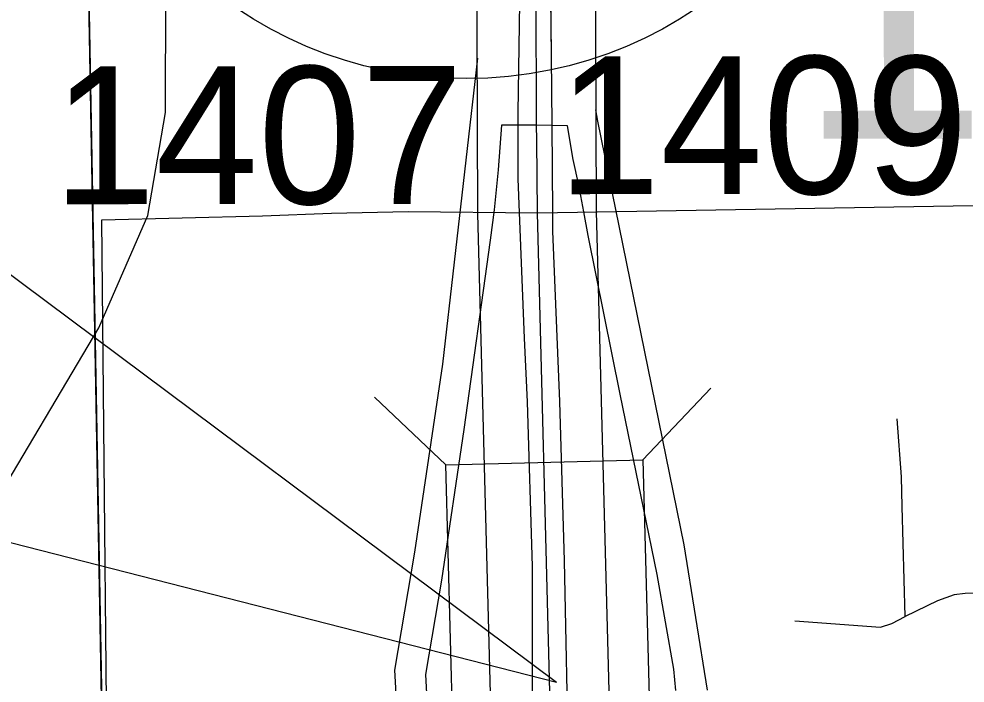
# Model space of a CAD drawing. Extents: x 23.6 to 68.7, y -63 to -29.
# Drawn here: x 42.6657 to 43.1457, y -48.3435 to -48.0062 of the extents above; entities that cross this region are included whole.
import ezdxf

# ---------------------------------------------------------------- set-up
doc = ezdxf.new("R2010")
doc.units = 0
for name, color, linetype in [('tdCoCityStreetMinor', 7, 'Continuous'), ('tdCoCorpBndry', 7, 'Continuous'), ('tdCoDivCarto', 7, 'Continuous'), ('tdCoHydroRiver', 7, 'Continuous'), ('tdCoPriCL', 7, 'Continuous'), ('tdCoPriDiv', 7, 'Continuous'), ('tdCoPrimary', 7, 'Continuous'), ('tdCoPriRamp', 7, 'Continuous'), ('tdCoSecRdNmbr', 7, 'Continuous'), ('tdCoSectLine', 7, 'Continuous'), ('tdCoSectLinePart', 7, 'Continuous'), ('tdCoSectNmbr', 7, 'Continuous'), ('tdCoShieldStRte', 7, 'Continuous'), ('tdCoStrucNonDivPri', 7, 'Continuous'), ('tdCoStrucPriMaintName', 7, 'Continuous'), ('tdCoTwpBndry', 7, 'Continuous'), ('tdCoTwpBndryShd', 7, 'Continuous')]:
    doc.layers.add(name, color=color, linetype=linetype)

msp = doc.modelspace()

# ---------------------------------------------------------------- linework, layer by layer
at = {"layer": 'tdCoCityStreetMinor'}
for points in [[(43.11528, -48.30971), (43.11371, -48.25372), (43.11338, -48.23874), (43.11119, -48.20928)], [(43.19894, -48.29809), (43.16246, -48.29755), (43.14577, -48.29791), (43.14014, -48.29864), (43.13179, -48.30172), (43.11528, -48.30971)], [(43.05929, -48.31191), (43.10276, -48.3151), (43.10856, -48.31316), (43.11528, -48.30971)]]:
    msp.add_lwpolyline(points, dxfattribs=at)
at = {"layer": 'tdCoCorpBndry'}
msp.add_lwpolyline([(43.36411, -48.59733), (43.01992, -48.60188), (42.83239, -48.60392), (42.78602, -48.60466), (42.71256, -48.60539), (42.71013, -48.35336), (42.70776, -48.10831), (42.78929, -48.1062), (42.82431, -48.10488), (42.86311, -48.10406), (42.92893, -48.10462), (43.15973, -48.10078)], dxfattribs=at)
at = {"layer": 'tdCoDivCarto'}
for p, q in [((42.93589, -48.02539), (42.93491, -47.92009)), ((42.9196, -47.99795), (42.91886, -48.05393)), ((42.93618, -48.06006), (42.93589, -48.02539)), ((42.91886, -48.05393), (42.91886, -48.06012)), ((42.91886, -48.06012), (42.91886, -48.08747)), ((42.93655, -48.1045), (42.93618, -48.06006)), ((42.93655, -48.1045), (42.93618, -48.06006)), ((42.91886, -48.08747), (42.91954, -48.10454)), ((42.91954, -48.10454), (42.92207, -48.16836)), ((42.93663, -48.11392), (42.93655, -48.1045)), ((42.94008, -48.20048), (42.93663, -48.11392)), ((42.92207, -48.16836), (42.92355, -48.20066)), ((42.94255, -48.28137), (42.94008, -48.20048)), ((42.92355, -48.20066), (42.92602, -48.28426)), ((42.94338, -48.32284), (42.94255, -48.28137)), ((42.92602, -48.28426), (42.92602, -48.32284)), ((42.92602, -48.32284), (42.92602, -48.34814)), ((42.94389, -48.34793), (42.94338, -48.32284))]:
    msp.add_line(p, q, dxfattribs=at)
for points in [[(42.93618, -48.06006), (42.93589, -48.02539), (42.93491, -47.92009), (42.93471, -47.91294), (42.93276, -47.842)], [(42.93618, -48.06006), (42.93589, -48.02539), (42.93491, -47.92009), (42.93471, -47.91294), (42.93276, -47.842)], [(42.93618, -48.06006), (42.93589, -48.02539), (42.93491, -47.92009), (42.93471, -47.91294), (42.93276, -47.842)], [(42.91748, -47.9235), (42.91773, -47.93216), (42.9196, -47.99795), (42.91886, -48.05393), (42.91886, -48.06012)], [(42.91748, -47.9235), (42.91773, -47.93216), (42.9196, -47.99795), (42.91886, -48.05393), (42.91886, -48.06012)], [(42.91748, -47.9235), (42.91773, -47.93216), (42.9196, -47.99795), (42.91886, -48.05393), (42.91886, -48.06012)], [(42.91886, -48.06012), (42.91886, -48.08747), (42.91954, -48.10454)], [(42.91886, -48.06012), (42.91886, -48.08747), (42.91954, -48.10454)], [(42.91886, -48.06012), (42.91886, -48.08747), (42.91954, -48.10454)], [(42.93655, -48.1045), (42.93618, -48.06006)], [(42.93655, -48.1045), (42.93618, -48.06006)], [(42.91954, -48.10454), (42.92207, -48.16836), (42.92355, -48.20066), (42.92602, -48.28426), (42.92602, -48.32284), (42.92602, -48.34814), (42.92602, -48.35627), (42.92627, -48.3682), (42.9275, -48.42508), (42.92922, -48.46355), (42.9307, -48.53827), (42.93144, -48.576), (42.93201, -48.60284)], [(42.91954, -48.10454), (42.92207, -48.16836), (42.92355, -48.20066), (42.92602, -48.28426), (42.92602, -48.32284), (42.92602, -48.34814), (42.92602, -48.35627), (42.92627, -48.3682), (42.9275, -48.42508), (42.92922, -48.46355), (42.9307, -48.53827), (42.93144, -48.576), (42.93201, -48.60284)], [(42.91954, -48.10454), (42.92207, -48.16836), (42.92355, -48.20066), (42.92602, -48.28426), (42.92602, -48.32284), (42.92602, -48.34814), (42.92602, -48.35627), (42.92627, -48.3682), (42.9275, -48.42508), (42.92922, -48.46355), (42.9307, -48.53827), (42.93144, -48.576), (42.93201, -48.60284)], [(42.94985, -48.60264), (42.9497, -48.58667), (42.9465, -48.46805), (42.94428, -48.36773), (42.94389, -48.34793), (42.94338, -48.32284), (42.94255, -48.28137), (42.94008, -48.20048), (42.93663, -48.11392), (42.93655, -48.1045)], [(42.94985, -48.60264), (42.9497, -48.58667), (42.9465, -48.46805), (42.94428, -48.36773), (42.94389, -48.34793), (42.94338, -48.32284), (42.94255, -48.28137), (42.94008, -48.20048), (42.93663, -48.11392), (42.93655, -48.1045)], [(42.94985, -48.60264), (42.9497, -48.58667), (42.9465, -48.46805), (42.94428, -48.36773), (42.94389, -48.34793), (42.94338, -48.32284), (42.94255, -48.28137), (42.94008, -48.20048), (42.93663, -48.11392), (42.93655, -48.1045)]]:
    msp.add_lwpolyline(points, dxfattribs=at)
at = {"layer": 'tdCoHydroRiver'}
msp.add_lwpolyline([(42.53819, -48.74398), (42.54423, -48.71552), (42.54067, -48.67292), (42.53585, -48.6635), (42.53057, -48.60672), (42.52569, -48.59099), (42.52249, -48.58628), (42.51918, -48.57052), (42.51593, -48.56108), (42.51705, -48.51214), (42.55112, -48.44236), (42.56206, -48.43121), (42.64883, -48.2599), (42.70632, -48.16306), (42.73104, -48.106), (42.74001, -48.05382), (42.74045, -47.93384)], dxfattribs=at)
at = {"layer": 'tdCoPriCL'}
for points in [[(42.92782, -47.92319), (42.92815, -48.06012)], [(42.92815, -48.06012), (42.91044, -48.06019), (42.90886, -48.08288), (42.90674, -48.1032), (42.90473, -48.11865), (42.89137, -48.21478), (42.88003, -48.29123), (42.87189, -48.33907), (42.87249, -48.34875)], [(42.92815, -48.06012), (42.92821, -48.06774), (42.92855, -48.10462), (42.93495, -48.34803)], [(42.99901, -48.34724), (42.9979, -48.33636), (42.98952, -48.28827), (42.97078, -48.19678), (42.9545, -48.11614), (42.9523, -48.10422), (42.94979, -48.09062), (42.94694, -48.07768), (42.94399, -48.06044), (42.92815, -48.06012)]]:
    msp.add_lwpolyline(points, dxfattribs=at)
at = {"layer": 'tdCoPriDiv'}
for points in [[(42.97642, -49.05271), (42.97092, -49.04258), (42.94115, -48.97012), (42.93319, -48.94254), (42.91958, -48.88159), (42.91308, -48.81906), (42.91337, -48.78195), (42.91338, -48.78284), (42.91055, -48.65714), (42.90499, -48.34868), (42.89859, -48.1052), (42.89786, -47.92375)], [(42.95785, -47.92262), (42.95858, -48.10403), (42.96498, -48.34736), (42.97053, -48.65586), (42.97337, -48.78154), (42.9731, -48.81674), (42.97884, -48.87166), (42.99129, -48.92747), (42.99806, -48.9509), (43.02495, -49.01635), (43.04175, -49.04731), (43.04394, -49.05086)]]:
    msp.add_lwpolyline(points, dxfattribs=at)
at = {"layer": 'tdCoPrimary'}
msp.add_line((42.93655, -48.1045), (42.93618, -48.06006), dxfattribs=at)
msp.add_line((42.93655, -48.1045), (42.93618, -48.06006), dxfattribs=at)
for points in [[(42.93618, -48.06006), (42.93589, -48.02539), (42.93491, -47.92009), (42.93471, -47.91294), (42.93276, -47.842)], [(42.93618, -48.06006), (42.93589, -48.02539), (42.93491, -47.92009), (42.93471, -47.91294), (42.93276, -47.842)], [(42.94389, -48.34793), (42.94338, -48.32284), (42.94255, -48.28137), (42.94008, -48.20048), (42.93663, -48.11392), (42.93655, -48.1045), (42.93618, -48.06006), (42.93589, -48.02539), (42.93491, -47.92009)], [(42.91748, -47.9235), (42.91773, -47.93216), (42.9196, -47.99795), (42.91886, -48.05393), (42.91886, -48.06012)], [(42.91748, -47.9235), (42.91773, -47.93216), (42.9196, -47.99795), (42.91886, -48.05393), (42.91886, -48.06012)], [(42.9196, -47.99795), (42.91886, -48.05393), (42.91886, -48.06012), (42.91886, -48.08747), (42.91954, -48.10454), (42.92207, -48.16836), (42.92355, -48.20066), (42.92602, -48.28426), (42.92602, -48.32284), (42.92602, -48.34814)], [(42.91886, -48.06012), (42.91886, -48.08747), (42.91954, -48.10454)], [(42.91886, -48.06012), (42.91886, -48.08747), (42.91954, -48.10454)], [(42.91954, -48.10454), (42.92207, -48.16836), (42.92355, -48.20066), (42.92602, -48.28426), (42.92602, -48.32284), (42.92602, -48.34814), (42.92602, -48.35627), (42.92627, -48.3682), (42.9275, -48.42508), (42.92922, -48.46355), (42.9307, -48.53827), (42.93144, -48.576), (42.93201, -48.60284)], [(42.91954, -48.10454), (42.92207, -48.16836), (42.92355, -48.20066), (42.92602, -48.28426), (42.92602, -48.32284), (42.92602, -48.34814), (42.92602, -48.35627), (42.92627, -48.3682), (42.9275, -48.42508), (42.92922, -48.46355), (42.9307, -48.53827), (42.93144, -48.576), (42.93201, -48.60284)], [(42.94985, -48.60264), (42.9497, -48.58667), (42.9465, -48.46805), (42.94428, -48.36773), (42.94389, -48.34793), (42.94338, -48.32284), (42.94255, -48.28137), (42.94008, -48.20048), (42.93663, -48.11392), (42.93655, -48.1045)], [(42.94985, -48.60264), (42.9497, -48.58667), (42.9465, -48.46805), (42.94428, -48.36773), (42.94389, -48.34793), (42.94338, -48.32284), (42.94255, -48.28137), (42.94008, -48.20048), (42.93663, -48.11392), (42.93655, -48.1045)]]:
    msp.add_lwpolyline(points, dxfattribs=at)
at = {"layer": 'tdCoPriRamp'}
for points in [[(42.89827, -48.02614), (42.88052, -48.18146), (42.86634, -48.27702), (42.85616, -48.33683), (42.85692, -48.34893)], [(43.01506, -48.34704), (43.0032, -48.27333), (42.95943, -48.05816), (42.95838, -48.05244)]]:
    msp.add_lwpolyline(points, dxfattribs=at)
at = {"layer": 'tdCoSectLine'}
msp.add_lwpolyline([(42.69403, -47.60417), (42.71229, -48.6053)], dxfattribs=at)
at = {"layer": 'tdCoSectLinePart'}
for points in [[(42.69403, -47.60417), (42.70268, -48.07834)], [(42.70377, -48.13831), (42.71175, -48.57561)]]:
    msp.add_lwpolyline(points, dxfattribs=at)
at = {"layer": 'tdCoShieldStRte'}
msp.add_circle((42.89281, -47.8281), 0.20845, dxfattribs=at)
at = {"layer": 'tdCoStrucNonDivPri'}
for p, q in [((42.98226, -48.23003), (43.01667, -48.19376)), ((42.88229, -48.23266), (42.84602, -48.19825))]:
    msp.add_line(p, q, dxfattribs=at)
msp.add_lwpolyline([(42.98226, -48.23003), (42.98808, -48.45166), (42.88812, -48.45428), (42.88229, -48.23266)], close=True, dxfattribs=at)
at = {"layer": 'tdCoStrucPriMaintName'}
for p in [(42.5601, -48.06032), (42.5601, -48.06032), (42.5601, -48.06032), (42.07091, -48.12108), (42.07091, -48.12108), (42.07091, -48.12108)]:
    msp.add_line(p, (42.93844, -48.34294), dxfattribs=at)
at = {"layer": 'tdCoTwpBndry'}
for points in [[(42.21681, -47.60799), (42.69403, -47.60417), (42.70268, -48.07833)], [(42.70377, -48.1384), (42.71174, -48.57531)]]:
    msp.add_lwpolyline(points, dxfattribs=at)
at = {"layer": 'tdCoTwpBndryShd'}
msp.add_lwpolyline([(42.71174, -48.57531), (42.69403, -47.60417), (41.68531, -47.61225), (41.66891, -46.61336), (41.6548, -45.64895)], dxfattribs=at)

# ---------------------------------------------------------------- texts
at = {"layer": 'tdCoSecRdNmbr'}
for s, p in [('1409', (42.93902, -48.09522)), ('1407', (42.68297, -48.10031))]:
    msp.add_text(s, height=0.07, rotation=0.0335, dxfattribs=at).set_placement(p)
at = {"layer": 'tdCoSectNmbr'}
msp.add_text('14', height=0.13, rotation=0.0337, dxfattribs=at).set_placement((43.06079, -48.06703))

doc.saveas('drawing.dxf')
